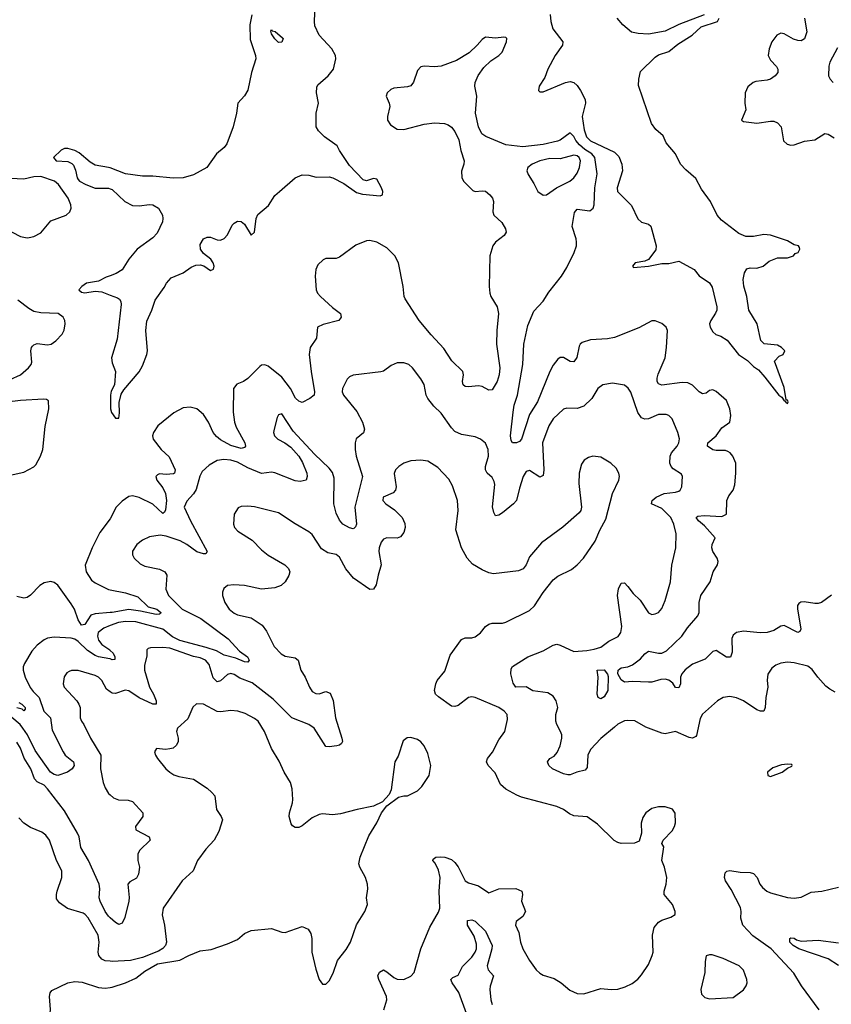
# Model space of a CAD drawing. Header units: inches. Extents: x 1694797 to 1849917, y 907313 to 1017959.
# Tile 797 of 834: x 1819466 to 1824248, y 1000183 to 1005981. Entities that reach past the tile are written whole.
import ezdxf

# ---------------------------------------------------------------- set-up
doc = ezdxf.new("R2010")
doc.units = ezdxf.units.IN
doc.header["$MEASUREMENT"] = 0
doc.layers.add('B8010', color=7, linetype='Continuous')
doc.layers.add('B8020', color=7, linetype='Continuous')

msp = doc.modelspace()

# ---------------------------------------------------------------- linework, layer by layer
at = {"layer": 'B8010', "color": 5}
for points, elevation in [([(1820000, 1005107.5), (1819990, 1005111.2), (1819910, 1005123.6), (1819881.2, 1005141.2), (1819816.6, 1005196.6), (1819790.6, 1005210.6), (1819750, 1005221.8), (1819730, 1005222), (1819710, 1005212.2), (1819665.2, 1005170), (1819681.2, 1005150), (1819750, 1005144.9), (1819773.7, 1005133.7), (1819783.2, 1005123.2), (1819795, 1005095), (1819803.9, 1005050), (1819810, 1005039.5), (1819818.6, 1005030), (1819855.8, 1005010), (1819910, 1004988.7), (1819989.1, 1004989.1), (1820000, 1004985.2)], 580), ([(1819330, 1004777.6), (1819470, 1004704.9), (1819510, 1004695.8), (1819522.7, 1004697.3), (1819550, 1004704.4), (1819590, 1004725.5), (1819650, 1004795.5), (1819739.3, 1004830), (1819762, 1004850), (1819769.6, 1004870.4), (1819768.2, 1004890), (1819752.1, 1004930), (1819694.8, 1005010), (1819672.1, 1005030), (1819590, 1005057.6), (1819550, 1005054.7), (1819490, 1005042.3), (1819371.7, 1005048.3)], 620), ([(1820000, 1004473), (1819975.5, 1004464.4), (1819930, 1004441.2), (1819859.6, 1004430), (1819832.4, 1004410), (1819814.7, 1004390), (1819830, 1004375.8), (1819850, 1004373.1), (1819910, 1004382.5), (1819950, 1004377.5), (1820000, 1004358.6)], 580), ([(1819410, 1003863), (1819470, 1003889.4), (1819518.7, 1003930), (1819534, 1003950), (1819536.7, 1003963.3), (1819532.3, 1004030), (1819535.3, 1004050), (1819541.5, 1004058.5), (1819550, 1004066.5), (1819570, 1004073.2), (1819630, 1004066.7), (1819652.3, 1004070), (1819679.5, 1004090), (1819717, 1004130), (1819727.7, 1004152.3), (1819733.6, 1004190), (1819731.5, 1004210), (1819723, 1004230), (1819691.8, 1004250), (1819590, 1004254.7), (1819550, 1004263.2), (1819519.9, 1004279.9), (1819456, 1004330)], 620), ([(1819410, 1003298.6), (1819490, 1003316.5), (1819550, 1003348), (1819560.7, 1003359.3), (1819589, 1003410), (1819601.7, 1003450), (1819615.6, 1003584.4), (1819636.8, 1003690), (1819636.4, 1003736.4), (1819624.4, 1003744.4), (1819606, 1003746), (1819470, 1003739), (1819390, 1003728.1)], 620), ([(1820000, 1003042.5), (1819999.1, 1003040.9), (1819938.1, 1002961.9), (1819892.1, 1002870), (1819850.9, 1002769.1), (1819857, 1002730), (1819890, 1002681.3), (1819910, 1002665.5), (1819990, 1002625.5), (1820000, 1002623.6)], 620), ([(1820000, 1002489.5), (1819910, 1002481.7), (1819885.9, 1002474.1), (1819850, 1002419.3), (1819830, 1002414.8), (1819810, 1002447.4), (1819789.9, 1002510), (1819770, 1002540.6), (1819690, 1002651.3), (1819670, 1002666.5), (1819650, 1002672.9), (1819610, 1002664), (1819584.4, 1002650), (1819530, 1002591.8), (1819510, 1002578.2), (1819490, 1002575), (1819450, 1002584.1)], 620), ([(1820000, 1002412.7), (1819962.1, 1002397.9), (1819928.3, 1002371.7), (1819923.9, 1002350), (1819930, 1002326.6), (1819950, 1002301.5), (1819997.5, 1002270), (1820000, 1002267.3)], 640), ([(1820000, 1002216.6), (1819997.8, 1002217.8), (1819930, 1002229.3), (1819910, 1002237.2), (1819866.5, 1002266.5), (1819810, 1002320.1), (1819790, 1002333.4), (1819770, 1002339.9), (1819670, 1002344.4), (1819630, 1002338.7), (1819610, 1002329.8), (1819570, 1002298.7), (1819538.4, 1002261.6), (1819494.8, 1002190), (1819486.6, 1002170), (1819486.2, 1002150), (1819498.7, 1002110), (1819528.2, 1002048.2), (1819545.2, 1002025.2), (1819581.7, 1001990), (1819607.7, 1001910), (1819647.2, 1001870), (1819657.1, 1001797.1), (1819722.6, 1001670), (1819734.9, 1001650), (1819783.5, 1001610), (1819786.8, 1001590), (1819775.7, 1001570), (1819747, 1001550), (1819690, 1001531.2), (1819670, 1001535.4), (1819647.9, 1001550), (1819557.3, 1001677.3), (1819511.8, 1001770), (1819484.9, 1001810), (1819468.4, 1001830), (1819383.3, 1001903.3)], 640), ([(1820000, 1002022.8), (1819978.1, 1002038.1), (1819950, 1002089.6), (1819931.2, 1002110), (1819910, 1002119.7), (1819810, 1002148.3), (1819771.8, 1002148.2), (1819756.7, 1002143.3), (1819744.2, 1002135.8), (1819728.7, 1002111.3), (1819723.1, 1002070), (1819728.8, 1002050), (1819803.1, 1001970), (1819815.3, 1001950), (1819821.7, 1001930), (1819822.3, 1001870), (1819830, 1001850.7), (1819844.6, 1001830), (1819883.6, 1001750), (1819944.2, 1001650), (1819941.3, 1001570), (1819958.6, 1001490), (1819970, 1001458), (1819990, 1001425.3), (1820000, 1001416)], 660), ([(1819461.1, 1001961.1), (1819479.5, 1001950), (1819499, 1001930), (1819499, 1001921), (1819490, 1001912), (1819481, 1001921), (1819450, 1001928.9)], 620), ([(1820000, 1000692.5), (1819990, 1000702), (1819970.5, 1000730), (1819939.8, 1000790), (1819934, 1000810), (1819937.7, 1000862.3), (1819934, 1000890), (1819871.9, 1001030), (1819826.4, 1001106.4), (1819815.7, 1001170), (1819807.1, 1001190), (1819730, 1001323.1), (1819630, 1001452.4), (1819610, 1001474), (1819570, 1001492.8), (1819554, 1001510), (1819531.5, 1001570), (1819492.3, 1001632.3), (1819470, 1001690.9), (1819450, 1001727)], 660), ([(1820000, 1000436.4), (1819970, 1000439.8), (1819949.1, 1000449.1), (1819932.8, 1000470), (1819928.1, 1000490), (1819933.6, 1000550), (1819928.7, 1000590), (1819870, 1000692.2), (1819852.8, 1000712.8), (1819840.2, 1000720.2), (1819748.2, 1000748.2), (1819701.2, 1000781.2), (1819683.9, 1000803.9), (1819682.7, 1000830), (1819687.2, 1000850), (1819714, 1000930), (1819714, 1000970), (1819682.7, 1001030), (1819641.3, 1001150), (1819619.3, 1001179.3), (1819596.6, 1001196.6), (1819530, 1001224), (1819489.8, 1001249.8), (1819461.3, 1001281.3)], 680), ([(1819546.1, 1000000), (1819549.8, 1000010.2), (1819588.2, 1000071.8), (1819610, 1000076.3), (1819630, 1000087.7), (1819643.7, 1000110), (1819647.6, 1000152.4), (1819642, 1000230), (1819646, 1000250), (1819655.7, 1000264.3), (1819750, 1000310.2), (1819790, 1000317.6), (1819833.3, 1000313.3), (1819930, 1000282.4), (1819970, 1000278.4), (1820000, 1000282.4)], 680)]:
    msp.add_lwpolyline(points, dxfattribs=dict(at, elevation=elevation))
at = {"layer": 'B8020', "color": 5}
for points, elevation in [([(1820000, 1004358.6), (1820042.5, 1004342.5), (1820054.4, 1004334.4), (1820061.9, 1004321.9), (1820064.5, 1004304.5), (1820039.8, 1004100.2), (1820007.7, 1003990), (1820010, 1003960.7), (1820031.1, 1003910), (1820024.7, 1003830), (1820005.8, 1003794.2), (1820001.7, 1003770), (1820001.3, 1003690), (1820007.9, 1003667.9), (1820030, 1003635.3), (1820050, 1003634), (1820054.2, 1003665.8), (1820052.9, 1003727.2), (1820064.6, 1003775.4), (1820079.4, 1003800.6), (1820170, 1003907), (1820190, 1003942.7), (1820215.8, 1004010), (1820218.9, 1004030), (1820210.2, 1004150), (1820215.3, 1004204.7), (1820244.9, 1004270), (1820263.6, 1004330), (1820316.5, 1004403.5), (1820330.2, 1004430), (1820359.3, 1004460.7), (1820430, 1004489.9), (1820476.7, 1004523.3), (1820504.3, 1004535.7), (1820530, 1004537.6), (1820551.7, 1004531.7), (1820590, 1004504.4), (1820608.8, 1004511.2), (1820612.1, 1004530), (1820606.9, 1004550), (1820591.5, 1004571.5), (1820550, 1004603.2), (1820532.3, 1004630), (1820530, 1004657.2), (1820550, 1004691.2), (1820570, 1004700.5), (1820590, 1004699.6), (1820630, 1004683.7), (1820650, 1004682.9), (1820670, 1004691.6), (1820690, 1004714), (1820717.8, 1004770), (1820730, 1004783.5), (1820750, 1004793.7), (1820770, 1004793.3), (1820790, 1004777.4), (1820830, 1004711.5), (1820850, 1004729.6), (1820858.8, 1004810), (1820870, 1004833.9), (1820932.8, 1004887.2), (1820970, 1004945.3), (1820996.9, 1004970), (1821090, 1005049.8), (1821130, 1005066.6), (1821170, 1005065.8), (1821212.7, 1005052.7), (1821290, 1005055.4), (1821310.2, 1005049.8), (1821376.3, 1005016.3), (1821450, 1004962.4), (1821486.3, 1004953.7), (1821590, 1004944), (1821603.1, 1004950), (1821604.8, 1004970), (1821598.3, 1004990), (1821570, 1005040.9), (1821550, 1005046), (1821510, 1005031.3), (1821490, 1005038.3), (1821410, 1005122.2), (1821350.2, 1005210), (1821337.1, 1005237.1), (1821262.2, 1005290), (1821226.4, 1005326.4), (1821212.9, 1005350), (1821212.4, 1005430), (1821226.8, 1005490), (1821215.4, 1005550), (1821216.1, 1005583.9), (1821223.4, 1005596.6), (1821283.2, 1005650), (1821315.6, 1005690), (1821329.1, 1005750), (1821325.8, 1005770), (1821305.2, 1005810), (1821230.1, 1005890.1), (1821205.2, 1005945.2), (1821202.4, 1005970), (1821206.5, 1006070)], 580), ([(1820833.6, 1006010), (1820821.2, 1005950), (1820823.9, 1005863.9), (1820855, 1005770), (1820856.7, 1005750), (1820832.2, 1005670), (1820810, 1005565.3), (1820790, 1005532.4), (1820750.7, 1005489.3), (1820742.9, 1005430), (1820724.6, 1005350), (1820686.4, 1005250), (1820670, 1005229), (1820626, 1005190), (1820568.2, 1005110), (1820490, 1005068.1), (1820430, 1005048.9), (1820370, 1005047.9), (1820250, 1005059.2), (1820190, 1005058.9), (1820090, 1005074), (1820000, 1005107.5)], 580), ([(1822591.5, 1006011.5), (1822595.2, 1005970), (1822607, 1005927), (1822665.8, 1005850), (1822663.6, 1005830), (1822620.1, 1005770), (1822578.5, 1005690), (1822560.2, 1005639.8), (1822526.4, 1005590), (1822523.3, 1005563.3), (1822530, 1005555.1), (1822550, 1005556.8), (1822681.1, 1005610), (1822710, 1005615.9), (1822731.8, 1005611.8), (1822750, 1005594), (1822770, 1005563.2), (1822797.8, 1005510), (1822799.8, 1005490), (1822780.3, 1005410), (1822791.5, 1005331.5), (1822806.4, 1005290), (1822830, 1005267.8), (1822970, 1005201.4), (1822995.5, 1005175.5), (1823014.2, 1005130), (1823017.5, 1005090), (1822985.7, 1004990), (1822988.4, 1004970), (1823070, 1004886.1), (1823107.3, 1004807.3), (1823129.3, 1004789.3), (1823170, 1004776), (1823184.3, 1004764.3), (1823215.8, 1004650), (1823214.4, 1004625.6), (1823170.5, 1004569.5), (1823150, 1004558), (1823092, 1004550), (1823077.4, 1004530), (1823082.2, 1004522.2), (1823170.8, 1004530), (1823250, 1004544.3), (1823290, 1004544.6), (1823350, 1004558.5), (1823440.8, 1004510), (1823470, 1004472.4), (1823530.4, 1004430.4), (1823546.1, 1004406.1), (1823573.7, 1004290), (1823572.7, 1004270), (1823566.4, 1004253.6), (1823537.3, 1004210), (1823531.1, 1004190), (1823534.2, 1004170), (1823550, 1004143.7), (1823567.8, 1004127.8), (1823596.7, 1004116.7), (1823633.4, 1004093.4), (1823701.7, 1004010), (1823754.8, 1003974.8), (1823790, 1003939.2), (1823818.5, 1003918.5), (1823856.4, 1003876.4), (1823938.7, 1003770), (1823957.2, 1003757.2), (1823970, 1003736), (1823977.2, 1003737.2), (1823979, 1003730), (1823990, 1003721.2), (1823993.7, 1003730), (1823990, 1003741), (1823982.8, 1003742.8), (1823970, 1003815.5), (1823912.9, 1003970), (1823940.6, 1003999.4), (1823964, 1004010), (1823974.8, 1004030), (1823954.8, 1004050), (1823930, 1004064.9), (1823852, 1004072), (1823831.8, 1004091.8), (1823810.2, 1004190), (1823761.3, 1004270), (1823750.2, 1004350), (1823732.3, 1004412.3), (1823727.8, 1004450), (1823735.6, 1004490), (1823750, 1004512.8), (1823770, 1004519.5), (1823810, 1004518.4), (1823846.5, 1004530), (1823880.9, 1004559.1), (1823930, 1004579.3), (1823990, 1004577.6), (1824024.7, 1004590), (1824035.3, 1004604.7), (1824052, 1004610), (1824062, 1004630), (1824059.6, 1004639.6), (1824054, 1004650), (1824030, 1004654.8), (1823990, 1004678), (1823890, 1004712), (1823850, 1004716.4), (1823790, 1004704.1), (1823743.5, 1004703.5), (1823702.7, 1004722.7), (1823600.8, 1004800.8), (1823575.3, 1004830), (1823536.5, 1004910), (1823482.9, 1004982.9), (1823450, 1005044.9), (1823390, 1005096.9), (1823359.7, 1005130), (1823330, 1005190.3), (1823275.9, 1005255.9), (1823256.8, 1005296.8), (1823213.9, 1005333.9), (1823188.8, 1005368.8), (1823112.9, 1005592.8), (1823113.5, 1005630), (1823124.7, 1005675.3), (1823210, 1005759.4), (1823230, 1005772.9), (1823290, 1005792.4), (1823343.7, 1005836.3), (1823428.9, 1005890), (1823480.7, 1005939.3), (1823577.1, 1005970), (1823586.8, 1005990)], 580), ([(1823499, 1006010), (1823350, 1005952.5), (1823270, 1005912.2), (1823170, 1005895.4), (1823110, 1005898.7), (1823070, 1005907.3), (1823019, 1005950), (1822986.2, 1005990)], 580), ([(1824090.9, 1005990), (1824102.8, 1005910), (1824090, 1005867.6), (1824070, 1005856.8), (1824050, 1005857.8), (1824025.7, 1005865.7), (1823970, 1005898), (1823950, 1005901.1), (1823926.7, 1005890), (1823896.9, 1005850), (1823882.4, 1005810), (1823876.2, 1005770), (1823890, 1005742.3), (1823925.8, 1005705.8), (1823933.6, 1005690), (1823932.3, 1005670), (1823917.4, 1005650), (1823888.7, 1005631.3), (1823870, 1005624.4), (1823803.8, 1005616.2), (1823788, 1005610), (1823755.6, 1005584.4), (1823741.1, 1005550), (1823738.9, 1005490), (1823743.7, 1005450), (1823719.1, 1005390), (1823730, 1005380.5), (1823810, 1005371.6), (1823890, 1005384), (1823910, 1005382.6), (1823930, 1005374), (1823952.4, 1005350), (1823966.7, 1005266.7), (1823988.5, 1005248.5), (1824010, 1005241.6), (1824030, 1005243.8), (1824090, 1005266), (1824150, 1005273.1), (1824210, 1005310.3), (1824230, 1005306.5), (1824265.1, 1005285.1)], 620), ([(1824250, 1002593), (1824190, 1002549.7), (1824170, 1002543), (1824150, 1002543), (1824087.1, 1002552.9), (1824068.9, 1002551.1), (1824057.3, 1002542.7), (1824048.8, 1002531.2), (1824048.8, 1002511.2), (1824068.2, 1002391.8), (1824062, 1002378), (1824050, 1002372), (1823970, 1002413), (1823950, 1002409.6), (1823910, 1002384.7), (1823870, 1002372.6), (1823828.9, 1002371.1), (1823730, 1002380.4), (1823690, 1002372.6), (1823670, 1002357.6), (1823662.8, 1002337.2), (1823663.7, 1002256.3), (1823653.3, 1002226.7), (1823630, 1002227.1), (1823570, 1002267.2), (1823550, 1002259.7), (1823504.8, 1002215.2), (1823430, 1002186), (1823387.4, 1002152.6), (1823367.2, 1002130), (1823358.5, 1002110), (1823359.5, 1002070), (1823350, 1002046.8), (1823330, 1002047.8), (1823314.1, 1002074.1), (1823290.9, 1002090.9), (1823270, 1002097), (1823244.1, 1002095.9), (1823190, 1002080.2), (1823170, 1002079.9), (1823075.8, 1002084.2), (1823030, 1002079.2), (1823010, 1002093.1), (1822989.7, 1002130), (1822992.9, 1002150), (1823002.1, 1002157.9), (1823010, 1002163.5), (1823050, 1002170.1), (1823077.4, 1002182.6), (1823123.6, 1002216.4), (1823150, 1002247.2), (1823170, 1002263.1), (1823230, 1002250.2), (1823250, 1002251.1), (1823276.3, 1002263.7), (1823367.7, 1002350), (1823400.3, 1002399.7), (1823460.6, 1002470), (1823469.9, 1002490), (1823469.5, 1002550), (1823479.7, 1002590), (1823533.4, 1002670), (1823551, 1002729), (1823577.6, 1002770), (1823581.8, 1002790), (1823575.9, 1002810), (1823550.5, 1002850), (1823543.4, 1002870), (1823545.4, 1002890), (1823563.5, 1002930), (1823500.4, 1003000.4), (1823465.8, 1003030), (1823451.3, 1003050), (1823462.5, 1003057.5), (1823498.1, 1003061.9), (1823603.9, 1003056.1), (1823631.3, 1003070), (1823632.1, 1003150), (1823643.2, 1003176.8), (1823669, 1003211), (1823678.6, 1003241.4), (1823685.8, 1003310), (1823684.6, 1003370), (1823667.8, 1003410), (1823651.8, 1003430), (1823638.6, 1003438.6), (1823623.8, 1003443.8), (1823570, 1003444), (1823550, 1003448.9), (1823518.5, 1003470), (1823519.8, 1003490), (1823569.1, 1003530), (1823603.4, 1003576.6), (1823649.8, 1003610.2), (1823656.2, 1003650), (1823650.6, 1003690), (1823630, 1003737.7), (1823570, 1003791.1), (1823550, 1003802), (1823530, 1003796.9), (1823510, 1003782.6), (1823490, 1003778), (1823470, 1003789.8), (1823430, 1003828.9), (1823402.4, 1003842.4), (1823370, 1003844.5), (1823250, 1003828.2), (1823230, 1003836.3), (1823222.9, 1003850), (1823221.7, 1003870), (1823227.2, 1003892.8), (1823268.9, 1003990), (1823277.2, 1004050), (1823282.9, 1004150), (1823274, 1004170), (1823250, 1004191.5), (1823210, 1004207.6), (1823190, 1004207.6), (1823113.2, 1004166.8), (1822970, 1004109.7), (1822930, 1004101.5), (1822830, 1004095.4), (1822780.5, 1004079.5), (1822768.9, 1004071.1), (1822762.2, 1004057.8), (1822747.8, 1003992.2), (1822730, 1003965.4), (1822710, 1003968.6), (1822670, 1003991.9), (1822650, 1003991.4), (1822637.4, 1003982.6), (1822610, 1003946.6), (1822590.1, 1003910), (1822517.2, 1003730), (1822470, 1003656.5), (1822423.2, 1003510), (1822410, 1003496.8), (1822394, 1003490), (1822368.8, 1003490), (1822362, 1003502), (1822357, 1003530), (1822372.8, 1003670), (1822380.1, 1003710), (1822399.4, 1003770), (1822430, 1003951.3), (1822435.5, 1004070), (1822459.3, 1004180.7), (1822495.2, 1004264.8), (1822550, 1004322.4), (1822584.4, 1004375.6), (1822658, 1004470), (1822690, 1004521.6), (1822732.9, 1004610), (1822746.4, 1004650), (1822747.6, 1004670), (1822745.3, 1004690), (1822722.1, 1004762.1), (1822735.2, 1004844.8), (1822750, 1004864.4), (1822824.8, 1004855.2), (1822844.7, 1004870), (1822849.8, 1004890.2), (1822854.1, 1004990), (1822867.9, 1005072.1), (1822854.8, 1005170), (1822837.1, 1005190), (1822795.5, 1005215.5), (1822763.7, 1005243.6), (1822741.8, 1005270), (1822730, 1005293.7), (1822710, 1005314.2), (1822650, 1005272.1), (1822634.2, 1005265.8), (1822550, 1005245), (1822430, 1005231.5), (1822330, 1005243), (1822212.4, 1005292.4), (1822189.5, 1005309.5), (1822169.5, 1005349.5), (1822152.3, 1005430), (1822159.2, 1005530), (1822147.6, 1005590), (1822149.2, 1005610.7), (1822167, 1005653), (1822200.7, 1005699.3), (1822241.7, 1005738.4), (1822289.6, 1005770), (1822308, 1005790), (1822333.3, 1005850), (1822336, 1005870), (1822330, 1005876), (1822317.6, 1005877.6), (1822270, 1005872.8), (1822210, 1005877.4), (1822190, 1005864.5), (1822161.6, 1005830), (1822114.4, 1005785.6), (1822038.7, 1005741.3), (1821950, 1005707.3), (1821910, 1005702.3), (1821850, 1005706.6), (1821830, 1005702.6), (1821810, 1005682), (1821787.2, 1005612.8), (1821770, 1005592.2), (1821750, 1005585.2), (1821670, 1005577.8), (1821653.7, 1005570), (1821631.6, 1005550), (1821624.6, 1005530), (1821642.8, 1005490), (1821646.2, 1005470), (1821632.2, 1005410), (1821633.1, 1005390), (1821650, 1005362), (1821690, 1005335.5), (1821730, 1005333.5), (1821850, 1005365.9), (1821910, 1005373), (1821968.6, 1005368.6), (1821990, 1005361.3), (1822010, 1005347.2), (1822030, 1005322.4), (1822054.2, 1005274.2), (1822064.5, 1005210), (1822084, 1005150), (1822082.3, 1005130), (1822068.8, 1005088.8), (1822071.8, 1005051.8), (1822081.6, 1005030), (1822134.9, 1004974.9), (1822150, 1004968.5), (1822190, 1004972.9), (1822210, 1004970.3), (1822235.6, 1004950), (1822251.4, 1004930), (1822258.6, 1004910), (1822254.3, 1004850), (1822260.3, 1004830), (1822307.5, 1004787.5), (1822329.2, 1004750), (1822331.3, 1004730), (1822320.3, 1004710), (1822268.5, 1004670), (1822253.7, 1004650), (1822237, 1004590), (1822232, 1004410), (1822235.3, 1004370), (1822241.3, 1004350), (1822278.7, 1004290), (1822286.7, 1004250), (1822276.4, 1004150), (1822275.3, 1004070), (1822294.9, 1003930), (1822290.3, 1003890), (1822278.9, 1003850), (1822250, 1003801.6), (1822230, 1003799.7), (1822190, 1003821), (1822170, 1003824.7), (1822110, 1003818.2), (1822090, 1003820.5), (1822078.4, 1003830), (1822074.7, 1003850), (1822080.5, 1003890), (1822076.2, 1003910), (1822011.4, 1003971.4), (1821964.4, 1004044.4), (1821890, 1004124.7), (1821820.4, 1004210), (1821737.5, 1004337.5), (1821731.6, 1004350), (1821725.7, 1004410), (1821697.8, 1004550), (1821676.8, 1004590), (1821630, 1004637.2), (1821570, 1004671.1), (1821530, 1004681.1), (1821510, 1004679.1), (1821446.8, 1004653.2), (1821350, 1004582.2), (1821330, 1004575.3), (1821270, 1004574), (1821253.2, 1004566.8), (1821223.5, 1004536.5), (1821211.8, 1004510), (1821207.6, 1004470), (1821213.1, 1004390), (1821220.9, 1004370), (1821239, 1004350), (1821310, 1004285.2), (1821356, 1004250), (1821360.3, 1004230), (1821346.4, 1004210), (1821253.8, 1004186.1), (1821221.1, 1004170), (1821215.4, 1004104.6), (1821178, 1004050), (1821172.3, 1004010), (1821182.6, 1003910), (1821202.1, 1003790), (1821200.4, 1003770), (1821174.7, 1003750), (1821130, 1003727.3), (1821110, 1003733.9), (1821091.5, 1003751.5), (1821060.9, 1003810), (1821010, 1003875.6), (1820930, 1003940.3), (1820910, 1003948.6), (1820890, 1003945.7), (1820880.6, 1003939.4), (1820810, 1003868.3), (1820784.9, 1003850), (1820746, 1003834), (1820726.7, 1003810), (1820724.3, 1003670), (1820731.5, 1003610), (1820741, 1003581), (1820792.3, 1003490), (1820797, 1003470), (1820790, 1003461.6), (1820770, 1003456.1), (1820710, 1003473.7), (1820650, 1003507.4), (1820625.9, 1003525.9), (1820605.3, 1003550), (1820578.1, 1003610), (1820550, 1003655.6), (1820510, 1003689.1), (1820470, 1003698.6), (1820430, 1003695.8), (1820374.7, 1003665.3), (1820280.9, 1003590), (1820254.3, 1003550), (1820248.9, 1003530), (1820252.9, 1003510), (1820299.8, 1003450), (1820346.9, 1003406.9), (1820382.7, 1003330), (1820378.9, 1003310), (1820373.1, 1003306.9), (1820330, 1003302.3), (1820290, 1003306), (1820278.4, 1003301.6), (1820268.8, 1003291.2), (1820274.5, 1003270), (1820310, 1003224.7), (1820326.1, 1003190), (1820331.4, 1003150), (1820325.4, 1003094.6), (1820319.7, 1003080.3), (1820310, 1003072.8), (1820250, 1003127.5), (1820170, 1003166.6), (1820130, 1003177.4), (1820110, 1003173.6), (1820070, 1003145.7), (1820035.2, 1003110), (1820000, 1003042.5)], 620), ([(1824284.1, 1005815.9), (1824239.5, 1005730), (1824233.3, 1005706.7), (1824232.2, 1005650), (1824240.4, 1005630), (1824258, 1005610)], 640), ([(1820000, 1004985.2), (1820010, 1004981.7), (1820086.5, 1004910), (1820130, 1004886.4), (1820170, 1004884.9), (1820230, 1004892.6), (1820250.3, 1004890.3), (1820284, 1004870), (1820306.9, 1004830), (1820310.4, 1004810), (1820307, 1004790), (1820275.9, 1004724.1), (1820250, 1004696.8), (1820158.7, 1004630), (1820109.8, 1004570), (1820070, 1004508.5), (1820034.7, 1004485.3), (1820000, 1004473)], 580), ([(1824270, 1002022), (1824238.5, 1002038.5), (1824216.6, 1002056.6), (1824168.5, 1002108.5), (1824134.7, 1002154.7), (1824110, 1002173.7), (1824030, 1002194.4), (1823990, 1002196.8), (1823950, 1002192.1), (1823920.6, 1002179.4), (1823897.2, 1002162.8), (1823873.4, 1002126.6), (1823869.2, 1002090.8), (1823873.8, 1002050), (1823862.3, 1001990), (1823857.4, 1001930), (1823850, 1001909.7), (1823830, 1001908.6), (1823810, 1001916.8), (1823730, 1001969.7), (1823690, 1001987.6), (1823650, 1001995.1), (1823610, 1001989.6), (1823578, 1001970), (1823488.6, 1001891.4), (1823474.3, 1001865.7), (1823453.4, 1001766.6), (1823450, 1001759.3), (1823430, 1001749.5), (1823410, 1001754), (1823330, 1001789.6), (1823270, 1001775.1), (1823250, 1001779.6), (1823154.2, 1001814.1), (1823090, 1001851.6), (1823050, 1001855.1), (1823030, 1001851.6), (1822990, 1001832.3), (1822970, 1001816), (1822890, 1001747.6), (1822830, 1001682.6), (1822813.2, 1001650), (1822810, 1001578), (1822798.5, 1001561.5), (1822749.1, 1001550.9), (1822710, 1001535.1), (1822695.3, 1001535.3), (1822670, 1001539.6), (1822606, 1001570), (1822582.9, 1001590), (1822576.2, 1001610), (1822589.6, 1001630), (1822615.4, 1001644.6), (1822633.7, 1001666.3), (1822650, 1001704.9), (1822659.4, 1001750), (1822659.3, 1001770), (1822652.9, 1001790), (1822629.9, 1001829.9), (1822624, 1001850), (1822625, 1001890), (1822637.6, 1001930), (1822627.7, 1001970), (1822610, 1001997.7), (1822576.8, 1002016.8), (1822489, 1002029), (1822450, 1002053.3), (1822390, 1002051.1), (1822373.9, 1002073.9), (1822360.4, 1002130), (1822361.4, 1002158.6), (1822370, 1002173.1), (1822460.9, 1002230), (1822550, 1002265.4), (1822610, 1002298.5), (1822630, 1002302.8), (1822650, 1002297.3), (1822730, 1002260.8), (1822806.6, 1002266.6), (1822850, 1002273.8), (1822890, 1002286.5), (1822937.8, 1002322.2), (1822991.6, 1002348.4), (1823007.6, 1002372.4), (1823012.9, 1002407.1), (1822988.7, 1002590), (1822994.7, 1002630), (1823010, 1002662.8), (1823030, 1002664.9), (1823050, 1002643.8), (1823081.4, 1002601.4), (1823122.1, 1002562.1), (1823170, 1002488.2), (1823190, 1002479.3), (1823210, 1002481.6), (1823230, 1002490.6), (1823250, 1002514), (1823270, 1002561), (1823300.4, 1002670), (1823308.1, 1002768.1), (1823332.4, 1002870), (1823333.4, 1002953.4), (1823319.7, 1003010), (1823301.7, 1003050), (1823250, 1003103.5), (1823188, 1003130), (1823192.8, 1003150), (1823215.4, 1003170), (1823263.7, 1003190), (1823330, 1003198), (1823350, 1003204.9), (1823357.4, 1003210), (1823367.1, 1003230), (1823371.3, 1003290), (1823365.6, 1003305.6), (1823316.2, 1003336.2), (1823303.5, 1003350), (1823296.4, 1003370), (1823298.2, 1003410), (1823306.2, 1003430), (1823339.1, 1003470), (1823349.7, 1003490), (1823353.2, 1003513.2), (1823344, 1003550), (1823309.7, 1003629.7), (1823290, 1003649.6), (1823275.6, 1003655.6), (1823230, 1003656), (1823170, 1003631.2), (1823150, 1003628), (1823130, 1003635.6), (1823107.5, 1003667.5), (1823066.6, 1003786.6), (1823051.8, 1003811.8), (1823030, 1003829.6), (1822959.5, 1003840.5), (1822901, 1003830), (1822871.7, 1003808.3), (1822837.8, 1003750), (1822790, 1003706), (1822750, 1003690.9), (1822690, 1003693.5), (1822670, 1003688), (1822610, 1003631.2), (1822582.8, 1003590), (1822545.8, 1003490), (1822554, 1003330), (1822550, 1003296), (1822530, 1003287.1), (1822470, 1003325.6), (1822450, 1003321), (1822433.2, 1003290), (1822410, 1003221.6), (1822394, 1003150), (1822376, 1003130), (1822310, 1003076.3), (1822290, 1003062.9), (1822270, 1003059.3), (1822259.4, 1003079.4), (1822252.1, 1003112.1), (1822264.8, 1003244.8), (1822262.4, 1003262.4), (1822250, 1003285.1), (1822219.7, 1003310), (1822209.8, 1003330), (1822210.9, 1003350), (1822228.7, 1003410), (1822226, 1003450), (1822210, 1003487), (1822180.7, 1003510), (1822150, 1003524.7), (1822070, 1003538.5), (1822030, 1003556), (1822010, 1003576.9), (1821950, 1003664.7), (1821906, 1003706), (1821871.7, 1003750), (1821860.8, 1003770), (1821850, 1003832.7), (1821830, 1003866.6), (1821780.9, 1003930), (1821759, 1003950), (1821730, 1003960.7), (1821690, 1003959.5), (1821655.6, 1003944.4), (1821610, 1003911.8), (1821593.3, 1003906.7), (1821430, 1003887.8), (1821410, 1003877.6), (1821396.3, 1003863.7), (1821368.9, 1003810), (1821366.3, 1003790), (1821373.4, 1003770), (1821453.3, 1003673.3), (1821485.2, 1003610), (1821497.6, 1003570), (1821492.6, 1003547.4), (1821448.1, 1003511.9), (1821442.5, 1003490), (1821442, 1003450), (1821448.5, 1003410), (1821486.5, 1003290), (1821440.5, 1003110), (1821450.4, 1003010), (1821445.2, 1002994.8), (1821434.9, 1002985.1), (1821430, 1002982.7), (1821410, 1002988.2), (1821370, 1003011.1), (1821350, 1003034), (1821330, 1003075.6), (1821317.4, 1003130), (1821318.2, 1003281.8), (1821310, 1003315.1), (1821290, 1003340.6), (1821203, 1003423), (1821078, 1003558), (1821010, 1003659.3), (1820990, 1003653.2), (1820982.6, 1003637.4), (1820964.9, 1003570), (1820962.3, 1003550), (1820966.5, 1003530), (1820986.7, 1003510), (1821028.3, 1003488.3), (1821062.8, 1003462.8), (1821110.2, 1003410.2), (1821132.6, 1003372.6), (1821157.4, 1003310), (1821160.3, 1003290), (1821153, 1003270), (1821118.4, 1003261.6), (1821090, 1003264.6), (1820970, 1003313.3), (1820950, 1003316.1), (1820890, 1003309.2), (1820810, 1003342), (1820750, 1003374.6), (1820710, 1003387.2), (1820668.7, 1003391.3), (1820630, 1003385.3), (1820581.8, 1003358.2), (1820540.3, 1003319.7), (1820527, 1003293), (1820506.5, 1003213.5), (1820490, 1003188.6), (1820450, 1003146), (1820435.5, 1003110), (1820472.1, 1003030), (1820570.4, 1002850), (1820563.5, 1002836.5), (1820550, 1002835.1), (1820510, 1002847.7), (1820451.3, 1002891.3), (1820411.5, 1002911.5), (1820330, 1002940.3), (1820293.8, 1002946.2), (1820230, 1002935.4), (1820190, 1002916.3), (1820157.1, 1002890), (1820131, 1002851), (1820130.6, 1002830), (1820140.7, 1002810), (1820176.2, 1002776.2), (1820202.9, 1002762.9), (1820290, 1002744.4), (1820321.3, 1002730), (1820333.8, 1002710), (1820326.6, 1002626.6), (1820343.5, 1002590), (1820361.8, 1002570), (1820423.5, 1002510), (1820534, 1002454), (1820694.7, 1002334.7), (1820761.9, 1002261.9), (1820807.4, 1002230), (1820818.2, 1002210), (1820810, 1002198.3), (1820790, 1002200.2), (1820740.4, 1002220.4), (1820670, 1002238.4), (1820624.7, 1002264.7), (1820565, 1002285), (1820410, 1002326), (1820367.1, 1002347.1), (1820310, 1002391.1), (1820150, 1002435.2), (1820090, 1002438.1), (1820048.4, 1002431.6), (1820000, 1002412.7)], 640), ([(1821611.6, 1000150), (1821629.8, 1000210), (1821627.2, 1000230), (1821581.2, 1000330), (1821576.8, 1000350), (1821586.6, 1000373.4), (1821610, 1000385.3), (1821630, 1000375.3), (1821670, 1000340.8), (1821690, 1000331.5), (1821730, 1000328.8), (1821770, 1000348.2), (1821790, 1000370.8), (1821828.9, 1000510), (1821882.9, 1000637.1), (1821933.7, 1000726.3), (1821942, 1000750), (1821937.1, 1000850), (1821943, 1000930), (1821933.2, 1000973.2), (1821913.9, 1001013.9), (1821899.3, 1001030), (1821901.5, 1001038.5), (1821918, 1001050), (1821947.9, 1001052.1), (1821970, 1001050.3), (1822010, 1001035.8), (1822030, 1001019), (1822050, 1000991.7), (1822090, 1000910.4), (1822110, 1000899.3), (1822170, 1000880.5), (1822230, 1000838.8), (1822290, 1000863.8), (1822390, 1000864.9), (1822424.7, 1000850), (1822427.7, 1000830), (1822423.1, 1000790), (1822445.3, 1000730), (1822430, 1000700.7), (1822390.8, 1000670), (1822387.3, 1000650), (1822406, 1000606), (1822416.4, 1000550), (1822430.4, 1000510), (1822470, 1000442), (1822510, 1000386.8), (1822530, 1000367.3), (1822550, 1000355.5), (1822615.2, 1000335.2), (1822655.5, 1000310), (1822706.6, 1000266.6), (1822750, 1000246), (1822790, 1000244.4), (1822890, 1000275.8), (1822950, 1000270.4), (1822990, 1000273), (1823033.8, 1000286.2), (1823073.8, 1000306.2), (1823107.9, 1000332.1), (1823130, 1000357.3), (1823170, 1000417.3), (1823192.8, 1000470), (1823197.4, 1000490), (1823195.1, 1000590), (1823205.1, 1000634.9), (1823230, 1000667.3), (1823250, 1000678.8), (1823303.1, 1000696.9), (1823327.3, 1000712.7), (1823328, 1000730), (1823312.7, 1000770), (1823262.7, 1000830), (1823262.7, 1000850), (1823275.1, 1000890), (1823278, 1000930), (1823264.5, 1000990), (1823249.5, 1001030), (1823261.2, 1001110), (1823248.7, 1001130), (1823258, 1001150), (1823310, 1001204.7), (1823324, 1001230), (1823329.1, 1001250.9), (1823328.9, 1001308.9), (1823312.5, 1001332.5), (1823270, 1001346), (1823230, 1001346.6), (1823190, 1001337), (1823154.8, 1001310), (1823137.5, 1001282.5), (1823128.4, 1001250), (1823130.6, 1001190), (1823115.6, 1001144.4), (1823088.3, 1001131.7), (1823010, 1001129.7), (1822990, 1001135.1), (1822968.6, 1001148.6), (1822870, 1001244.2), (1822810, 1001287.8), (1822730, 1001292.4), (1822704.5, 1001304.5), (1822669.4, 1001330), (1822630, 1001348), (1822423.3, 1001403.3), (1822394.8, 1001414.8), (1822330.7, 1001450.7), (1822298.2, 1001478.2), (1822266.5, 1001546.5), (1822226, 1001590), (1822216.9, 1001610), (1822222.4, 1001630), (1822251.5, 1001668.5), (1822290, 1001740.7), (1822323.7, 1001790), (1822339.3, 1001859.3), (1822338, 1001890), (1822320.9, 1001910), (1822289.3, 1001930), (1822150, 1001989.5), (1822130, 1001993.3), (1822110, 1001989.4), (1822050, 1001943), (1822030, 1001936.9), (1822010, 1001939.1), (1821933, 1001993), (1821916.9, 1002010), (1821909.8, 1002030), (1821917.2, 1002070), (1821926.4, 1002090), (1821970, 1002144.4), (1822001.4, 1002238.6), (1822070, 1002330.5), (1822090, 1002340.4), (1822130, 1002341.3), (1822150, 1002346.4), (1822180.9, 1002370), (1822210, 1002407.3), (1822230, 1002422), (1822250, 1002427.7), (1822310, 1002428), (1822330, 1002433.4), (1822470, 1002502), (1822498.4, 1002530), (1822550, 1002607.3), (1822610, 1002682.8), (1822636.6, 1002703.4), (1822716.6, 1002743.4), (1822750, 1002770.6), (1822787.3, 1002810), (1822857.6, 1002910), (1822884.9, 1002975.1), (1822920.4, 1003039.6), (1822959.7, 1003190), (1822996.3, 1003270), (1822999.7, 1003290), (1822996.9, 1003310), (1822980.1, 1003340.1), (1822949.3, 1003370), (1822890, 1003405.6), (1822842, 1003410), (1822817, 1003403), (1822792.1, 1003387.9), (1822775.6, 1003364.4), (1822762.4, 1003310), (1822761.3, 1003250), (1822776.5, 1003110), (1822772.4, 1003090), (1822763.2, 1003076.8), (1822666.6, 1002993.4), (1822540.3, 1002899.7), (1822470, 1002817.2), (1822450.4, 1002770), (1822433.2, 1002746.8), (1822405.4, 1002734.6), (1822258, 1002718), (1822230, 1002723.6), (1822190, 1002741.1), (1822134.6, 1002774.6), (1822103.1, 1002810), (1822068.3, 1002870), (1822036.6, 1002976.6), (1822049.8, 1003090.2), (1822045.5, 1003150), (1822015.2, 1003235.2), (1821994.3, 1003274.3), (1821930, 1003343.6), (1821870, 1003382), (1821830, 1003387.3), (1821770, 1003382.9), (1821730, 1003369.6), (1821700.7, 1003350), (1821680.5, 1003330), (1821672.2, 1003307.8), (1821684.4, 1003230), (1821680.3, 1003210), (1821665.8, 1003194.2), (1821608.4, 1003170), (1821605.3, 1003150), (1821622.4, 1003130), (1821674.8, 1003094.8), (1821719.2, 1003050), (1821735, 1003015), (1821737.6, 1002990), (1821730, 1002960.5), (1821710, 1002936.4), (1821690, 1002928.5), (1821630, 1002929.7), (1821610, 1002921.7), (1821595.9, 1002904.1), (1821584.1, 1002870), (1821582.3, 1002850), (1821596.5, 1002770), (1821577.5, 1002710), (1821566.1, 1002653.9), (1821550, 1002626.9), (1821530, 1002625.3), (1821433, 1002693), (1821386.7, 1002746.7), (1821350, 1002815.6), (1821330, 1002832.4), (1821281.8, 1002841.8), (1821244.7, 1002864.7), (1821190, 1002949.2), (1821170, 1002966), (1821090, 1003011.5), (1820990, 1003076.9), (1820850, 1003113), (1820810, 1003116.2), (1820770, 1003114.5), (1820752.8, 1003107.2), (1820730.6, 1003070), (1820726, 1003010), (1820730.7, 1002990), (1820750.8, 1002970), (1820835.8, 1002915.8), (1820890, 1002858.8), (1820930, 1002828), (1821027.3, 1002770), (1821050.7, 1002750), (1821057.3, 1002730), (1821052.5, 1002707.5), (1821030.8, 1002670), (1821006.8, 1002650), (1820970, 1002636.3), (1820890, 1002626.6), (1820790, 1002649.7), (1820727.3, 1002652.7), (1820690.4, 1002649.6), (1820668.4, 1002631.6), (1820660.7, 1002610), (1820660.5, 1002590), (1820674.9, 1002550), (1820699.3, 1002510), (1820730, 1002485.7), (1820750, 1002476.5), (1820830, 1002459.5), (1820894.8, 1002414.8), (1820920.8, 1002380.8), (1820964.9, 1002290), (1821006.1, 1002246.1), (1821030, 1002233.4), (1821090, 1002223.1), (1821106.7, 1002210), (1821122, 1002150), (1821149, 1002110), (1821172.9, 1002050), (1821190, 1002026), (1821210, 1002013.1), (1821230, 1002011.7), (1821270, 1002024.4), (1821294.4, 1002014.4), (1821312.7, 1001972.7), (1821327.5, 1001870), (1821364.6, 1001750), (1821368.2, 1001730), (1821362, 1001718), (1821351, 1001710), (1821334, 1001706), (1821290, 1001698.7), (1821270, 1001700.9), (1821201.3, 1001810), (1821169.6, 1001830), (1821070, 1001870.8), (1820959.8, 1001979.8), (1820835.6, 1002075.6), (1820763.7, 1002103.7), (1820730, 1002124.8), (1820710, 1002131.3), (1820690, 1002124.6), (1820650, 1002087.4), (1820630, 1002082.9), (1820605.8, 1002105.8), (1820583.3, 1002183.3), (1820560.7, 1002210), (1820530, 1002224), (1820490, 1002230.9), (1820350, 1002279.9), (1820310, 1002285), (1820237.3, 1002282.7), (1820222.5, 1002277.5), (1820216, 1002270), (1820214.9, 1002234.9), (1820202.2, 1002177.8), (1820200.7, 1002150), (1820231.1, 1002051.1), (1820255, 1002010), (1820270.9, 1001970), (1820270, 1001949.6), (1820250, 1001949.8), (1820170, 1001987.4), (1820110, 1002028.8), (1820087.5, 1002032.5), (1820030, 1002013.8), (1820010, 1002015.8), (1820000, 1002022.8)], 660), ([(1820000, 1002623.6), (1820090, 1002606.9), (1820163, 1002583), (1820223.6, 1002523.6), (1820274.3, 1002510), (1820296.9, 1002490), (1820294.8, 1002485.2), (1820290, 1002480.5), (1820270, 1002479), (1820178.2, 1002498.2), (1820110, 1002506.9), (1820010.3, 1002490.3), (1820000, 1002489.5)], 620), ([(1820000, 1002267.3), (1820016.6, 1002250), (1820027.6, 1002230), (1820027.5, 1002212.5), (1820010, 1002211.1), (1820000, 1002216.6)], 640), ([(1820000, 1000282.4), (1820010, 1000283.8), (1820089.6, 1000310.3), (1820150, 1000338), (1820202.4, 1000377.6), (1820278.9, 1000421.1), (1820410, 1000442.8), (1820462, 1000470), (1820530, 1000497.1), (1820593.6, 1000506.4), (1820690, 1000539.5), (1820750, 1000564.6), (1820790, 1000599.5), (1820830, 1000618.7), (1820950, 1000628.9), (1821010, 1000607.2), (1821030, 1000605.3), (1821130, 1000640.5), (1821165.5, 1000625.5), (1821181.1, 1000601.1), (1821187.7, 1000570), (1821186.8, 1000490), (1821210.7, 1000390.7), (1821231.3, 1000330), (1821250, 1000302), (1821270, 1000302), (1821290, 1000322), (1821312.9, 1000367.1), (1821339, 1000441), (1821390, 1000506.8), (1821415.1, 1000550), (1821449.5, 1000650.5), (1821499.3, 1000730), (1821516, 1000770), (1821509.4, 1000810), (1821516.6, 1000863.4), (1821514.5, 1000890), (1821503.7, 1000930), (1821469.4, 1000990), (1821464.5, 1001010), (1821471.6, 1001050), (1821524, 1001176), (1821570, 1001251.3), (1821597.2, 1001310), (1821629, 1001351), (1821698, 1001402), (1821729.3, 1001410.7), (1821750, 1001410.7), (1821810, 1001439.3), (1821835.3, 1001464.7), (1821878.7, 1001530), (1821888.2, 1001590), (1821870, 1001659), (1821850, 1001706), (1821830, 1001729.4), (1821810, 1001742), (1821770, 1001754.5), (1821748.2, 1001751.8), (1821725.3, 1001734.7), (1821695.1, 1001644.9), (1821676.3, 1001610), (1821654, 1001446), (1821642, 1001418), (1821604, 1001376), (1821550, 1001349), (1821454, 1001330), (1821355.8, 1001304.2), (1821310, 1001298.3), (1821250, 1001305.4), (1821230, 1001301.7), (1821190, 1001280.5), (1821130, 1001234), (1821110, 1001224), (1821090, 1001224.2), (1821074.3, 1001234.3), (1821066, 1001246), (1821054.7, 1001290), (1821055.4, 1001310), (1821074, 1001370), (1821075.8, 1001390), (1821071.2, 1001451.2), (1821062.4, 1001490), (1821024, 1001550), (1820994.3, 1001614.3), (1820950, 1001689.4), (1820909, 1001789), (1820870.6, 1001850.6), (1820850, 1001866.3), (1820794.7, 1001894.7), (1820750.4, 1001909.6), (1820710, 1001912.8), (1820650, 1001905.1), (1820630, 1001906.6), (1820550, 1001949.7), (1820508.5, 1001951.5), (1820487.1, 1001932.9), (1820455.9, 1001864.1), (1820394.9, 1001810), (1820390.4, 1001790), (1820400.5, 1001750), (1820400.5, 1001730), (1820390, 1001709.3), (1820370, 1001692.3), (1820350, 1001687), (1820324.5, 1001684.5), (1820271.3, 1001688.7), (1820261, 1001670), (1820266, 1001650), (1820278.8, 1001630), (1820327.7, 1001570), (1820350.7, 1001550), (1820374.7, 1001534.7), (1820403.8, 1001523.8), (1820490, 1001508.4), (1820570, 1001456.3), (1820599.1, 1001430), (1820615.5, 1001410), (1820625.5, 1001330), (1820653.4, 1001290), (1820660.5, 1001270), (1820639.9, 1001200.1), (1820612.4, 1001150), (1820563.7, 1001096.3), (1820514.4, 1001030), (1820488.4, 1000970), (1820424, 1000910), (1820312, 1000750), (1820304.6, 1000710), (1820319.5, 1000650), (1820330.4, 1000550), (1820326, 1000530), (1820309, 1000511), (1820283.6, 1000496.4), (1820190, 1000458.4), (1820118.6, 1000441.4), (1820010, 1000435.3), (1820000, 1000436.4)], 680), ([(1820000, 1001416), (1820018.7, 1001398.7), (1820047.7, 1001387.7), (1820105.4, 1001385.4), (1820130, 1001378), (1820192.4, 1001310), (1820192, 1001290), (1820148, 1001230), (1820150.5, 1001210.5), (1820228, 1001170), (1820234.9, 1001150), (1820173.7, 1001090), (1820163.1, 1001070), (1820162, 1001030), (1820172.4, 1000990), (1820166.4, 1000950), (1820153.7, 1000926.3), (1820115.8, 1000904.2), (1820103.7, 1000890), (1820111.8, 1000811.8), (1820109.4, 1000790), (1820086.2, 1000693.8), (1820070, 1000660.5), (1820050, 1000653.5), (1820030, 1000664.1), (1820000, 1000692.5)], 660), ([(1824176, 1000150), (1824072.1, 1000292.1), (1824027.2, 1000367.2), (1823894.2, 1000510), (1823786, 1000586), (1823726.3, 1000650), (1823715, 1000690), (1823716.8, 1000730), (1823712.3, 1000752.3), (1823658.5, 1000858.5), (1823625.1, 1000910), (1823618.3, 1000930), (1823623.3, 1000956.7), (1823633.1, 1000966.9), (1823650, 1000971.7), (1823710, 1000961.3), (1823770, 1000959.6), (1823790, 1000953.7), (1823810.2, 1000930.2), (1823827.6, 1000890), (1823842.3, 1000870), (1823868.5, 1000848.5), (1823890, 1000838.9), (1823990, 1000813), (1824030, 1000807.7), (1824070, 1000813.4), (1824130, 1000843.8), (1824191.5, 1000848.5), (1824290, 1000872.7)], 640), ([(1822098.5, 1000130), (1822053.6, 1000253.6), (1822014, 1000310), (1822006.6, 1000330), (1822018, 1000342), (1822050, 1000354.9), (1822074.8, 1000405.2), (1822130, 1000460.2), (1822149.9, 1000490), (1822156.7, 1000510), (1822157, 1000537), (1822144.3, 1000584.3), (1822104.7, 1000650), (1822104.3, 1000675.7), (1822130, 1000680.5), (1822150, 1000672.9), (1822210, 1000613.1), (1822248.9, 1000530), (1822247.5, 1000510), (1822221.3, 1000410), (1822226.2, 1000386.2), (1822257.7, 1000350), (1822237.4, 1000290), (1822235.6, 1000270), (1822242.4, 1000210), (1822250, 1000182)], 640), ([(1824291, 1000411), (1824229.7, 1000450), (1824056.3, 1000510), (1824023.5, 1000530), (1824004.2, 1000550), (1824003.1, 1000570), (1824010, 1000574.7), (1824030, 1000572.1), (1824043, 1000563), (1824070, 1000554.7), (1824170, 1000561.5), (1824290, 1000545.7)], 620)]:
    msp.add_lwpolyline(points, dxfattribs=dict(at, elevation=elevation))
for points, elevation in [([(1820990, 1005846.6), (1820970, 1005867), (1820950, 1005898), (1820946.3, 1005913.7), (1820950, 1005922), (1820954.4, 1005914.4), (1820970.4, 1005910.3), (1821014.6, 1005874.6), (1821018, 1005870), (1821010, 1005849.3)], 560), ([(1822730, 1005183.1), (1822650, 1005160.7), (1822590, 1005162.5), (1822530.2, 1005149.8), (1822484.9, 1005130), (1822459.1, 1005110), (1822453.4, 1005090), (1822462, 1005070), (1822496.2, 1005016.2), (1822519.1, 1004970), (1822550, 1004948.4), (1822570, 1004950.4), (1822629.8, 1004990.2), (1822707.6, 1005030), (1822730, 1005050.3), (1822750, 1005077.6), (1822764.4, 1005110), (1822770.5, 1005150), (1822761.7, 1005170), (1822750, 1005178.8)], 640), ([(1822890, 1001982), (1822874, 1001990), (1822869.2, 1002010), (1822874, 1002110), (1822869.2, 1002150), (1822910, 1002152.7), (1822930, 1002127.3), (1822934.2, 1002114.2), (1822930.7, 1002030), (1822910, 1001994.5)], 620), ([(1823990, 1001598), (1823954, 1001594), (1823903.5, 1001576.5), (1823872, 1001550), (1823874, 1001530), (1823890, 1001524.7), (1823958, 1001550), (1823990, 1001574), (1824014.6, 1001585.4), (1824018, 1001590), (1824015.3, 1001595.3)], 660), ([(1823530, 1000475.3), (1823511.3, 1000468.7), (1823504.9, 1000435.1), (1823502, 1000370), (1823478.7, 1000270), (1823483.6, 1000243.6), (1823503.4, 1000223.4), (1823530, 1000214.6), (1823670, 1000222.8), (1823730.9, 1000269.1), (1823747.2, 1000292.8), (1823752.4, 1000310), (1823751, 1000330), (1823730, 1000383.6), (1823704.5, 1000410), (1823610, 1000453.3), (1823546.4, 1000473.6)], 660)]:
    msp.add_lwpolyline(points, close=True, dxfattribs=dict(at, elevation=elevation))

doc.saveas('drawing.dxf')
